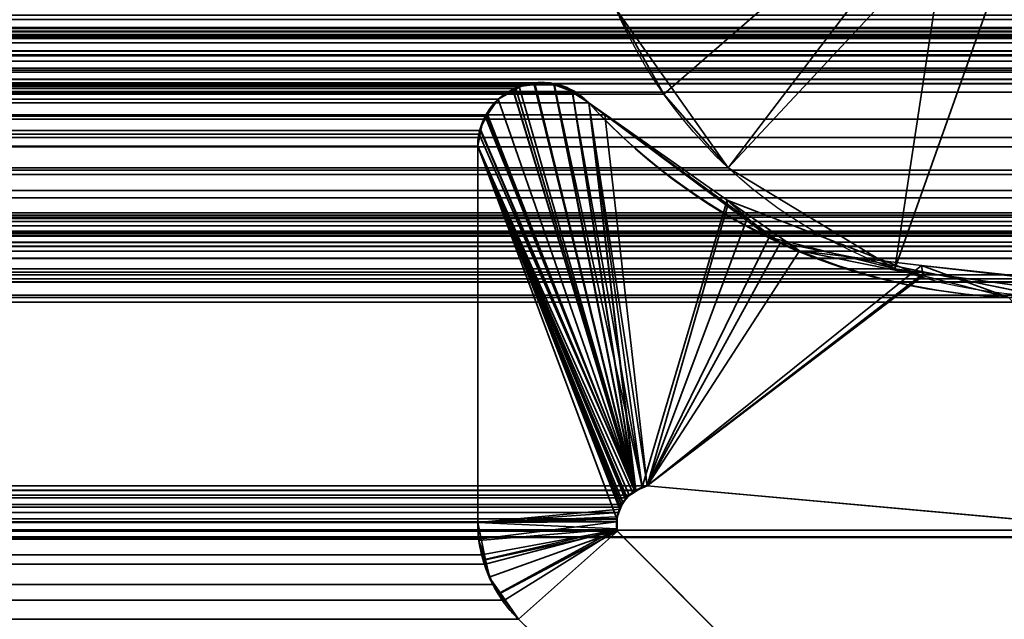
# Model space of a CAD drawing. Header units: millimetres. Extents: x -603 to 3703, y -120 to 193.
# Tile 759 of 938: x 3494.88 to 3499.51, y 3.48 to 6.3. Entities that reach past the tile are written whole.
import ezdxf

# ---------------------------------------------------------------- set-up
doc = ezdxf.new("R2010")
doc.units = ezdxf.units.MM
doc.layers.add('151', color=7, linetype='Continuous', true_color=0xffffff)

# ---------------------------------------------------------------- blocks, each defined once
blk = doc.blocks.new('UG_SURFACE_003')
at = {"layer": '151', "color": 252, "linetype": 'Continuous', "lineweight": 35}
for points in [[(3702.5001, -35, 2213.0001), (3702.5001, 174.4, 2213.0001), (2297.4999, 174.4, 2213.0001), (2297.4999, -35, 2213.0001)], [(2447.5, -35, 2063), (2447.5, 174.4, 2063), (3552.5, 174.4, 2063), (3552.5, -35, 2063)]]:
    blk.add_3dface(points, dxfattribs=at)
blk = doc.blocks.new('UG_SURFACE_166')
at = {"layer": '151', "color": 252, "linetype": 'Continuous', "lineweight": 35}
for points in [[(2486.0001, -46.92, 2022.5), (3513.9999, -46.92, 2022.5), (3513.9999, 14.42, 2022.5), (2486.0001, 14.42, 2022.5)], [(2487.5, -46.92, 2020.9999), (2487.5, 14.42, 2020.9999), (3512.5, 14.42, 2020.9999), (3512.5, -46.92, 2020.9999)], [(3497.9126, 5.9514, 2006.4125), (3497.6866, 6.3528, 2006.1867), (3499.0158, 7.0973, 2007.5157), (3499.0623, 6.9509, 2007.5622)], [(3498.2154, 5.6045, 2006.7155), (3497.9126, 5.9514, 2006.4125), (3499.0623, 6.9509, 2007.5622), (3499.1374, 6.8171, 2007.6375)], [(3499.1374, 6.8171, 2007.6375), (3499.2385, 6.7015, 2007.7386), (3498.9989, 5.1291, 2007.499), (3498.2154, 5.6045, 2006.7155)], [(3499.2385, 6.7015, 2007.7386), (3499.4996, 6.543, 2007.9997), (3498.9989, 5.1291, 2007.499)], [(3501.9181, 6.6487, 2010.4182), (2498.0819, 6.6487, 2010.4182), (2498.2498, 6.2198, 2010.2503)], [(3501.7502, 6.2198, 2010.2503), (3501.9181, 6.6487, 2010.4182), (2498.2498, 6.2198, 2010.2503)], [(3499.907, 5.0055, 2008.4069), (3498.9989, 5.1291, 2007.499), (3499.4996, 6.543, 2007.9997), (3499.8024, 6.5018, 2008.3022)], [(2502.0874, 5.9514, 2006.4125), (3497.6866, 6.3528, 2006.1867), (3497.9126, 5.9514, 2006.4125)], [(2502.0874, 5.9514, 2006.4125), (2502.3134, 6.3528, 2006.1867), (3497.6866, 6.3528, 2006.1867)], [(2498.2498, 6.2198, 2010.2503), (2498.5015, 5.834, 2009.9986), (3501.4985, 5.834, 2009.9986), (3501.7502, 6.2198, 2010.2503)], [(3497.9126, 5.9514, 2006.4125), (2501.7846, 5.6045, 2006.7155), (2502.0874, 5.9514, 2006.4125)], [(3497.9126, 5.9514, 2006.4125), (3498.2154, 5.6045, 2006.7155), (2501.7846, 5.6045, 2006.7155)], [(3501.4985, 5.834, 2009.9986), (2498.5015, 5.834, 2009.9986), (2499.2111, 5.2542, 2009.289), (3500.7889, 5.2542, 2009.289)], [(3498.9989, 5.1291, 2007.499), (2501.0011, 5.1291, 2007.499), (2501.7846, 5.6045, 2006.7155), (3498.2154, 5.6045, 2006.7155)], [(3500.7889, 5.2542, 2009.289), (2499.2111, 5.2542, 2009.289), (2500.093, 5.0055, 2008.4069), (3499.907, 5.0055, 2008.4069)], [(3499.907, 5.0055, 2008.4069), (2500.093, 5.0055, 2008.4069), (2501.0011, 5.1291, 2007.499), (3498.9989, 5.1291, 2007.499)]]:
    blk.add_3dface(points, dxfattribs=at)
blk = doc.blocks.new('UG_SURFACE_167')
at = {"layer": '151', "color": 252, "linetype": 'Continuous', "lineweight": 35}
for points in [[(3499.0623, 6.9509, 2007.5622), (3499.0158, 7.0973, 2007.5157), (3497.6866, 6.3528, 2006.1867), (3497.9126, 5.9514, 2006.4125)], [(3499.0623, 6.9509, -7), (3499.2385, 6.7015, -7), (3498.2154, 5.6045, -7), (3497.6866, 6.3528, -7)], [(3499.1374, 6.8171, 2007.6375), (3499.0623, 6.9509, 2007.5622), (3497.9126, 5.9514, 2006.4125), (3498.2154, 5.6045, 2006.7155)], [(3498.2154, 5.6045, 2006.7155), (3498.9989, 5.1291, 2007.499), (3499.2385, 6.7015, 2007.7386), (3499.1374, 6.8171, 2007.6375)], [(3498.9989, 5.1291, -7), (3498.2154, 5.6045, -7), (3499.2385, 6.7015, -7), (3499.4996, 6.543, -7)], [(3498.9989, 5.1291, 2007.499), (3499.4996, 6.543, 2007.9997), (3499.2385, 6.7015, 2007.7386)], [(3499.4996, 6.543, -7), (3499.8024, 6.5018, -7), (3499.907, 5.0055, -7), (3498.9989, 5.1291, -7)], [(3499.8024, 6.5018, 2008.3022), (3499.4996, 6.543, 2007.9997), (3498.9989, 5.1291, 2007.499), (3499.907, 5.0055, 2008.4069)], [(3497.9126, 5.9514, 2006.4125), (3497.6866, 6.3528, -7), (3498.2154, 5.6045, -7)], [(3497.9126, 5.9514, 2006.4125), (3497.6866, 6.3528, 2006.1867), (3497.6866, 6.3528, -7)], [(3498.2154, 5.6045, -7), (3498.2154, 5.6045, 2006.7155), (3497.9126, 5.9514, 2006.4125)], [(3498.2154, 5.6045, 2006.7155), (3498.2154, 5.6045, -7), (3498.9989, 5.1291, -7), (3498.9989, 5.1291, 2007.499)], [(3498.9989, 5.1291, 2007.499), (3498.9989, 5.1291, -7), (3499.907, 5.0055, -7), (3499.907, 5.0055, 2008.4069)]]:
    blk.add_3dface(points, dxfattribs=at)
blk = doc.blocks.new('UG_SURFACE_221')
at = {"layer": '151', "color": 7, "linetype": 'Continuous', "lineweight": 35}
for points in [[(2496.5, 11.8277, 2012.0001), (2496.5, 5.7035, 2012.0001), (3503.5, 5.7035, 2012.0001), (3503.5, 11.8277, 2012.0001)], [(2498.0245, 6.1935, 2010.4754), (2497.6821, 6.8713, 2010.8178), (3502.3179, 6.8713, 2010.8178)], [(2498.0245, 6.1935, 2010.4754), (3502.3179, 6.8713, 2010.8178), (3501.9755, 6.1935, 2010.4754)], [(3513.0792, 6.243, 2021.5793), (2486.9153, 6.3315, 2021.5845), (2486.9142, 6.3011, 2021.5859)], [(2486.9153, 6.3315, 2021.5845), (3513.0792, 6.243, 2021.5793), (3513.0856, 6.3226, 2021.5857)], [(2496.0108, 5.2872, 2012.4891), (2489.7921, 6.3024, 2018.708), (3510.2079, 6.3024, 2018.708), (3503.9892, 5.2872, 2012.4891)], [(2486.9142, 6.3011, 2021.5859), (2486.9235, 6.2316, 2021.5766), (3513.0765, 6.2316, 2021.5766)], [(3513.0765, 6.2316, 2021.5766), (3513.0792, 6.243, 2021.5793), (2486.9142, 6.3011, 2021.5859)], [(2487.9708, 6.2483, 2020.529), (2488.0657, 6.2609, 2020.4341), (3511.9343, 6.2604, 2020.4341)], [(3511.9343, 6.2604, 2020.4341), (3512.0292, 6.2483, 2020.529), (2487.9708, 6.2483, 2020.529)], [(3511.8949, 6.2655, 2020.395), (2488.0657, 6.2609, 2020.4341), (2488.1022, 6.2657, 2020.3977)], [(3511.8949, 6.2655, 2020.395), (3511.9343, 6.2604, 2020.4341), (2488.0657, 6.2609, 2020.4341)], [(2488.1022, 6.2657, 2020.3977), (3511.843, 6.248, 2020.3431), (3511.8949, 6.2655, 2020.395)], [(2488.1022, 6.2657, 2020.3977), (2488.157, 6.2479, 2020.3431), (3511.843, 6.248, 2020.3431)], [(2486.9235, 6.2316, 2021.5766), (2486.9275, 6.2218, 2021.5724), (3513.0723, 6.222, 2021.5724)], [(3513.0723, 6.222, 2021.5724), (3513.0765, 6.2316, 2021.5766), (2486.9235, 6.2316, 2021.5766)], [(3513.0723, 6.222, 2021.5724), (2486.9275, 6.2218, 2021.5724), (2486.9597, 6.1447, 2021.5404)], [(3513.0723, 6.222, 2021.5724), (2486.9597, 6.1447, 2021.5404), (2486.9657, 6.1377, 2021.5344)], [(2486.9657, 6.1377, 2021.5344), (3513.0346, 6.1368, 2021.5347), (3513.0723, 6.222, 2021.5724)], [(3512.0292, 6.2483, 2020.529), (3512.6932, 6.0016, 2021.1933), (2487.3068, 6.0016, 2021.1933), (2487.9708, 6.2483, 2020.529)], [(3511.7714, 6.2239, 2020.2715), (3511.843, 6.248, 2020.3431), (2488.157, 6.2479, 2020.3431)], [(3511.7714, 6.2239, 2020.2715), (2488.157, 6.2479, 2020.3431), (2488.2264, 6.2251, 2020.2734)], [(2488.2264, 6.2251, 2020.2734), (3511.7602, 6.214, 2020.2601), (3511.7714, 6.2239, 2020.2715)], [(2488.2264, 6.2251, 2020.2734), (2488.2398, 6.2136, 2020.2603), (3511.7602, 6.214, 2020.2601)], [(3511.7602, 6.214, 2020.2601), (2488.2398, 6.2136, 2020.2603), (2488.3065, 6.1556, 2020.1936)], [(2488.3065, 6.1556, 2020.1936), (3511.6937, 6.1552, 2020.1936), (3511.7602, 6.214, 2020.2601)], [(3501.9755, 6.1935, 2010.4754), (3501.8983, 6.1057, 2010.3981), (2498.1017, 6.1057, 2010.3981), (2498.0245, 6.1935, 2010.4754)], [(3513.0346, 6.1368, 2021.5347), (2486.9657, 6.1377, 2021.5344), (2487.0267, 6.0664, 2021.4734)], [(3513.0327, 6.1326, 2021.5328), (3513.0346, 6.1368, 2021.5347), (2487.0267, 6.0664, 2021.4734)], [(3513.0327, 6.1326, 2021.5328), (2487.0267, 6.0664, 2021.4734), (2487.0315, 6.0638, 2021.4686)], [(2487.0315, 6.0638, 2021.4686), (3512.9681, 6.0644, 2021.4682), (3513.0327, 6.1326, 2021.5328)], [(3511.6918, 6.1535, 2020.1917), (2488.3065, 6.1556, 2020.1936), (2488.307, 6.1552, 2020.1931)], [(3511.6918, 6.1535, 2020.1917), (3511.6937, 6.1552, 2020.1936), (2488.3065, 6.1556, 2020.1936)], [(2488.307, 6.1552, 2020.1931), (3511.6465, 6.0731, 2020.1464), (3511.6918, 6.1535, 2020.1917)], [(2488.307, 6.1552, 2020.1931), (2488.3535, 6.0731, 2020.1464), (3511.6465, 6.0731, 2020.1464)], [(3511.6327, 6.0214, 2020.1328), (2488.3535, 6.0731, 2020.1464), (2488.3714, 5.981, 2020.1285)], [(3511.6327, 6.0214, 2020.1328), (3511.6465, 6.0731, 2020.1464), (2488.3535, 6.0731, 2020.1464)], [(2498.1017, 6.1057, 2010.3981), (3501.8983, 6.1057, 2010.3981), (3501.5821, 5.7463, 2010.0822), (2498.4179, 5.7463, 2010.0822)], [(3512.9592, 6.0552, 2021.4593), (3512.9681, 6.0644, 2021.4682), (2487.0315, 6.0638, 2021.4686)], [(2487.0315, 6.0638, 2021.4686), (2487.1159, 6.0181, 2021.384), (3512.8839, 6.0204, 2021.3838)], [(3512.8839, 6.0204, 2021.3838), (3512.9592, 6.0552, 2021.4593), (2487.0315, 6.0638, 2021.4686)], [(3512.8839, 6.0204, 2021.3838), (2487.1159, 6.0181, 2021.384), (2487.1392, 6.0054, 2021.3606)], [(3512.8386, 5.9996, 2021.3387), (3512.8839, 6.0204, 2021.3838), (2487.1392, 6.0054, 2021.3606)], [(2487.1392, 6.0054, 2021.3606), (2487.2069, 5.999, 2021.2929), (3512.7933, 6.0002, 2021.2932)], [(3512.7933, 6.0002, 2021.2932), (3512.8386, 5.9996, 2021.3387), (2487.1392, 6.0054, 2021.3606)], [(2487.2069, 5.999, 2021.2929), (2487.263, 5.9938, 2021.2369), (3512.6932, 6.0016, 2021.1933)], [(3512.6932, 6.0016, 2021.1933), (3512.7933, 6.0002, 2021.2932), (2487.2069, 5.999, 2021.2929)], [(2487.263, 5.9938, 2021.2369), (2487.3068, 6.0016, 2021.1933), (3512.6932, 6.0016, 2021.1933)], [(2488.3714, 5.981, 2020.1285), (3511.6284, 5.9608, 2020.1285), (3511.6327, 6.0214, 2020.1328)], [(2488.3714, 5.981, 2020.1285), (2488.3716, 5.9608, 2020.1285), (3511.6284, 5.9608, 2020.1285)], [(3497.3979, 5.9947, 2005.898), (2502.6011, 6.0002, 2005.899), (2502.517, 5.9647, 2005.9829)], [(2502.517, 5.9647, 2005.9829), (3497.483, 5.9639, 2005.9829), (3497.3979, 5.9947, 2005.898)], [(2502.6019, 6.0005, 2005.8982), (2502.6011, 6.0002, 2005.899), (3497.3979, 5.9947, 2005.898)], [(2502.6934, 5.9933, 2005.8067), (2502.6019, 6.0005, 2005.8982), (3497.3979, 5.9947, 2005.898)], [(3497.3979, 5.9947, 2005.898), (3497.3698, 6.0049, 2005.8699), (2502.6934, 5.9933, 2005.8067)], [(3497.3698, 6.0049, 2005.8699), (3497.3066, 5.9969, 2005.8067), (2502.6934, 5.9933, 2005.8067)], [(2502.7685, 5.9874, 2005.7316), (2502.6934, 5.9933, 2005.8067), (3497.3066, 5.9969, 2005.8067)], [(2502.7685, 5.9874, 2005.7316), (3497.3066, 5.9969, 2005.8067), (3497.2315, 5.9874, 2005.7316)], [(3497.2315, 5.9874, 2005.7316), (2502.7845, 5.9776, 2005.7156), (2502.7685, 5.9874, 2005.7316)], [(3497.2315, 5.9874, 2005.7316), (3497.2155, 5.9776, 2005.7156), (2502.7845, 5.9776, 2005.7156)], [(2502.7845, 5.9776, 2005.7156), (3497.2155, 5.9776, 2005.7156), (3497.1333, 5.9269, 2005.6334), (2502.8667, 5.9269, 2005.6334)], [(3497.7777, 4.0851, 2006.2778), (3497.0744, 5.8501, 2005.5742), (3497.1333, 5.9269, 2005.6334), (3497.2155, 5.9776, 2005.7156)], [(3497.2155, 5.9776, 2005.7156), (3497.2315, 5.9874, 2005.7316), (3497.7777, 4.0851, 2006.2778)], [(3497.7777, 4.0851, 2006.2778), (3497.2315, 5.9874, 2005.7316), (3497.3066, 5.9969, 2005.8067)], [(3497.3066, 5.9969, 2005.8067), (3497.3698, 6.0049, 2005.8699), (3497.3979, 5.9947, 2005.898), (3497.7777, 4.0851, 2006.2778)], [(3497.7777, 4.0851, 2006.2778), (3497.3979, 5.9947, 2005.898), (3497.483, 5.9639, 2005.9829)], [(3511.6749, 2.6459, 2020.175), (3511.6284, 5.9608, 2020.1285), (2488.3716, 5.9608, 2020.1285), (2488.3251, 2.6459, 2020.175)], [(2502.4924, 5.9543, 2006.0077), (2502.4409, 5.9099, 2006.0592), (3497.5591, 5.9099, 2006.0592)], [(3497.483, 5.9639, 2005.9829), (2502.517, 5.9647, 2005.9829), (2502.4924, 5.9543, 2006.0077)], [(2502.4924, 5.9543, 2006.0077), (3497.5054, 5.9558, 2006.0053), (3497.483, 5.9639, 2005.9829)], [(2502.4924, 5.9543, 2006.0077), (3497.5591, 5.9099, 2006.0592), (3497.5054, 5.9558, 2006.0053)], [(3497.483, 5.9639, 2005.9829), (3497.5054, 5.9558, 2006.0053), (3497.5591, 5.9099, 2006.0592), (3497.7777, 4.0851, 2006.2778)], [(2502.3646, 5.8544, 2006.1352), (3497.6354, 5.8544, 2006.1352), (3497.5591, 5.9099, 2006.0592), (2502.4409, 5.9099, 2006.0592)], [(2502.9125, 5.873, 2005.5876), (2502.8667, 5.9269, 2005.6334), (3497.1333, 5.9269, 2005.6334)], [(2502.9125, 5.873, 2005.5876), (3497.1333, 5.9269, 2005.6334), (3497.0744, 5.8501, 2005.5742)], [(3497.5591, 5.9099, 2006.0592), (3497.6354, 5.8544, 2006.1352), (3497.8342, 4.1071, 2006.3343), (3497.7806, 4.0862, 2006.2807)], [(3497.7806, 4.0862, 2006.2807), (3497.7777, 4.0851, 2006.2778), (3497.5591, 5.9099, 2006.0592)], [(2501.6949, 5.3663, 2006.8052), (3498.3051, 5.3663, 2006.8052), (3497.6354, 5.8544, 2006.1352), (2502.3646, 5.8544, 2006.1352)], [(3497.0744, 5.8501, 2005.5742), (2502.9235, 5.8482, 2005.5764), (2502.9125, 5.873, 2005.5876)], [(2502.9542, 5.7791, 2005.5459), (2502.9235, 5.8482, 2005.5764), (3497.0744, 5.8501, 2005.5742)], [(2502.9542, 5.7791, 2005.5459), (3497.0744, 5.8501, 2005.5742), (3497.0722, 5.8473, 2005.5721)], [(3497.0722, 5.8473, 2005.5721), (2502.9562, 5.7623, 2005.5437), (2502.9542, 5.7791, 2005.5459)], [(2502.9562, 5.7623, 2005.5437), (3497.0722, 5.8473, 2005.5721), (3497.0462, 5.7807, 2005.5463)], [(3497.7777, 4.0851, 2006.2778), (3497.0438, 5.7623, 2005.5439), (3497.0462, 5.7807, 2005.5463), (3497.0722, 5.8473, 2005.5721)], [(3497.0722, 5.8473, 2005.5721), (3497.0744, 5.8501, 2005.5742), (3497.7777, 4.0851, 2006.2778)], [(3497.8342, 4.1071, 2006.3343), (3497.6354, 5.8544, 2006.1352), (3498.3051, 5.3663, 2006.8052)], [(2498.4179, 5.7463, 2010.0822), (3501.5821, 5.7463, 2010.0822), (3501.0002, 5.3308, 2009.5)], [(2498.9998, 5.3308, 2009.5), (2498.4179, 5.7463, 2010.0822), (3501.0002, 5.3308, 2009.5)], [(3497.0462, 5.7807, 2005.5463), (3497.0438, 5.7623, 2005.5439), (2502.9562, 5.7623, 2005.5437)], [(2502.9562, 5.7623, 2005.5437), (3497.0438, 5.7623, 2005.5439), (3497.0367, 5.7056, 2005.5368)], [(3497.0367, 5.7056, 2005.5368), (2502.9633, 5.7056, 2005.5368), (2502.9562, 5.7623, 2005.5437)], [(3497.7777, 4.0851, 2006.2778), (3497.7489, 4.0636, 2006.249), (3497.0367, 5.7056, 2005.5368), (3497.0438, 5.7623, 2005.5439)], [(3503.5145, 5.5934, 2012.0144), (2496.5, 5.7035, 2012.0001), (2496.4924, 5.6228, 2012.0077)], [(3503.5145, 5.5934, 2012.0144), (3503.5, 5.7035, 2012.0001), (2496.5, 5.7035, 2012.0001)], [(3497.0367, 5.7056, 2005.5368), (3497.0367, 3.935, 2005.5368), (2502.9633, 3.935, 2005.5368), (2502.9633, 5.7056, 2005.5368)], [(3497.0367, 5.7056, 2005.5368), (3497.7489, 4.0636, 2006.249), (3497.7391, 4.0514, 2006.2392)], [(3497.0367, 5.7056, 2005.5368), (3497.7133, 4.0191, 2006.2134), (3497.7081, 4.0062, 2006.2079)], [(3497.7391, 4.0514, 2006.2392), (3497.7133, 4.0191, 2006.2134), (3497.0367, 5.7056, 2005.5368)], [(3497.7081, 4.0062, 2006.2079), (3497.6974, 3.981, 2006.1972), (3497.0367, 3.935, 2005.5368), (3497.0367, 5.7056, 2005.5368)], [(2496.4924, 5.6228, 2012.0077), (2496.4759, 5.5732, 2012.0242), (3503.5229, 5.5726, 2012.023)], [(2496.4924, 5.6228, 2012.0077), (3503.5229, 5.5726, 2012.023), (3503.5145, 5.5934, 2012.0144)], [(3503.5539, 5.4968, 2012.054), (2496.4759, 5.5732, 2012.0242), (2496.4585, 5.521, 2012.0413)], [(3503.5539, 5.4968, 2012.054), (3503.5229, 5.5726, 2012.023), (2496.4759, 5.5732, 2012.0242)], [(2496.4585, 5.521, 2012.0413), (2496.4192, 5.4625, 2012.0809), (3503.5808, 5.4631, 2012.0807)], [(2496.4585, 5.521, 2012.0413), (3503.5808, 5.4631, 2012.0807), (3503.5539, 5.4968, 2012.054)], [(3503.6373, 5.392, 2012.1372), (2496.4192, 5.4625, 2012.0809), (2496.3894, 5.4187, 2012.1105)], [(3503.6373, 5.392, 2012.1372), (3503.5808, 5.4631, 2012.0807), (2496.4192, 5.4625, 2012.0809)], [(3510.2162, 5.3809, 2018.7163), (2489.6746, 5.3615, 2018.8253), (2489.6784, 5.3634, 2018.8217)], [(3510.2162, 5.3809, 2018.7163), (3510.3247, 5.3519, 2018.8246), (2489.6746, 5.3615, 2018.8253)], [(2489.6784, 5.3634, 2018.8217), (2489.8109, 5.381, 2018.6892), (3510.1891, 5.381, 2018.6892)], [(3510.1891, 5.381, 2018.6892), (3510.2162, 5.3809, 2018.7163), (2489.6784, 5.3634, 2018.8217)], [(2489.8109, 5.381, 2018.6892), (2498.915, 3.8982, 2009.5851), (3501.085, 3.8982, 2009.5851), (3510.1891, 5.381, 2018.6892)], [(2496.3894, 5.4187, 2012.1105), (2496.3293, 5.3728, 2012.1708), (3503.6702, 5.3722, 2012.1701)], [(2496.3894, 5.4187, 2012.1105), (3503.6702, 5.3722, 2012.1701), (3503.6373, 5.392, 2012.1372)], [(2489.557, 5.2979, 2018.9431), (2489.6746, 5.3615, 2018.8253), (3510.3247, 5.3519, 2018.8246)], [(3510.3247, 5.3519, 2018.8246), (3510.3974, 5.3323, 2018.8975), (2489.557, 5.2979, 2018.9431)], [(3510.3974, 5.3323, 2018.8975), (3510.442, 5.2969, 2018.9419), (2489.557, 5.2979, 2018.9431)], [(3503.7794, 5.3064, 2012.2793), (2496.3293, 5.3728, 2012.1708), (2496.2699, 5.3276, 2012.2302)], [(3503.7794, 5.3064, 2012.2793), (3503.6702, 5.3722, 2012.1701), (2496.3293, 5.3728, 2012.1708)], [(3501.0002, 5.3308, 2009.5), (3500.8254, 5.2845, 2009.3255), (2499.1746, 5.2845, 2009.3255), (2498.9998, 5.3308, 2009.5)], [(3498.461, 5.2528, 2006.9611), (2501.6949, 5.3663, 2006.8052), (2501.539, 5.2528, 2006.9611)], [(3498.461, 5.2528, 2006.9611), (3498.3051, 5.3663, 2006.8052), (2501.6949, 5.3663, 2006.8052)], [(3498.3051, 5.3663, 2006.8052), (3498.461, 5.2528, 2006.9611), (3497.8342, 4.1071, 2006.3343)], [(3510.5202, 5.2345, 2019.0203), (2489.465, 5.2088, 2019.0351), (2489.5282, 5.2822, 2018.9719)], [(3510.5202, 5.2345, 2019.0203), (2489.5282, 5.2822, 2018.9719), (2489.557, 5.2979, 2018.9431)], [(2489.557, 5.2979, 2018.9431), (3510.442, 5.2969, 2018.9419), (3510.5202, 5.2345, 2019.0203)], [(2496.0108, 5.2872, 2012.4891), (3503.9892, 5.2872, 2012.4891), (3503.9725, 5.2849, 2012.4724)], [(2496.062, 5.2822, 2012.4381), (2496.0108, 5.2872, 2012.4891), (3503.9725, 5.2849, 2012.4724)], [(2496.0787, 5.2819, 2012.4211), (2496.062, 5.2822, 2012.4381), (3503.9725, 5.2849, 2012.4724)], [(3503.9067, 5.2844, 2012.4068), (2496.093, 5.2853, 2012.4068), (2496.0787, 5.2819, 2012.4211)], [(3503.9725, 5.2849, 2012.4724), (3503.9213, 5.2819, 2012.4211), (2496.0787, 5.2819, 2012.4211)], [(2496.0787, 5.2819, 2012.4211), (3503.9213, 5.2819, 2012.4211), (3503.9067, 5.2844, 2012.4068)], [(3503.7854, 5.3054, 2012.2852), (2496.2139, 5.3143, 2012.2859), (2496.093, 5.2853, 2012.4068)], [(2496.093, 5.2853, 2012.4068), (3503.9067, 5.2844, 2012.4068), (3503.7854, 5.3054, 2012.2852)], [(2496.2699, 5.3276, 2012.2302), (2496.2139, 5.3143, 2012.2859), (3503.7854, 5.3054, 2012.2852)], [(2496.2699, 5.3276, 2012.2302), (3503.7854, 5.3054, 2012.2852), (3503.7794, 5.3064, 2012.2793)], [(2499.1746, 5.2845, 2009.3255), (3500.8254, 5.2845, 2009.3255), (3500.0048, 5.0668, 2008.5049), (2499.9952, 5.0668, 2008.5049)], [(2501.539, 5.2528, 2006.9611), (2500.8571, 5.113, 2007.643), (3499.1429, 5.113, 2007.643)], [(2501.539, 5.2528, 2006.9611), (3499.1429, 5.113, 2007.643), (3498.461, 5.2528, 2006.9611)], [(3497.8342, 4.1071, 2006.3343), (3498.461, 5.2528, 2006.9611), (3499.1429, 5.113, 2007.643)], [(3510.5615, 5.178, 2019.0616), (2489.4385, 5.178, 2019.0616), (2489.465, 5.2088, 2019.0351)], [(3510.5202, 5.2345, 2019.0203), (3510.5367, 5.2122, 2019.0365), (2489.465, 5.2088, 2019.0351)], [(2489.465, 5.2088, 2019.0351), (3510.5367, 5.2122, 2019.0365), (3510.5615, 5.178, 2019.0616)], [(3510.5615, 5.178, 2019.0616), (2489.4042, 5.1012, 2019.0959), (2489.4385, 5.178, 2019.0616)], [(3510.5615, 5.178, 2019.0616), (3510.5958, 5.1012, 2019.0959), (2489.4042, 5.1012, 2019.0959)], [(2489.3956, 5.0824, 2019.1042), (2489.4042, 5.1012, 2019.0959), (3510.5958, 5.1012, 2019.0959), (3510.6044, 5.0824, 2019.1042)], [(3499.7272, 4.9932, 2008.2273), (2500.8571, 5.113, 2007.643), (2500.2728, 4.9932, 2008.2273)], [(3499.7272, 4.9932, 2008.2273), (3499.1429, 5.113, 2007.643), (2500.8571, 5.113, 2007.643)], [(3499.1429, 5.113, 2007.643), (3499.7272, 4.9932, 2008.2273), (3500.5369, 3.8635, 2009.0368), (3497.8342, 4.1071, 2006.3343)], [(3510.6044, 5.0824, 2019.1042), (2489.3775, 4.9715, 2019.1224), (2489.3956, 5.0824, 2019.1042)], [(3510.6044, 5.0824, 2019.1042), (3510.6225, 4.9715, 2019.1224), (2489.3775, 4.9715, 2019.1224)], [(2500.2728, 4.9932, 2008.2273), (2499.9952, 5.0668, 2008.5049), (3500.0048, 5.0668, 2008.5049)], [(2500.2728, 4.9932, 2008.2273), (3500.0048, 5.0668, 2008.5049), (3499.7272, 4.9932, 2008.2273)], [(2489.295, 2.0412, 2019.2049), (2489.3775, 4.9715, 2019.1224), (3510.6225, 4.9715, 2019.1224), (3510.705, 2.0412, 2019.2049)], [(2499.4631, 3.8635, 2009.0368), (2502.1658, 4.1071, 2006.3343), (3497.8342, 4.1071, 2006.3343), (3500.5369, 3.8635, 2009.0368)], [(2502.1658, 4.1071, 2006.3343), (2502.2192, 4.0853, 2006.2807), (3497.7806, 4.0862, 2006.2807)], [(3497.7806, 4.0862, 2006.2807), (3497.8342, 4.1071, 2006.3343), (2502.1658, 4.1071, 2006.3343)], [(3497.7777, 4.0851, 2006.2778), (3497.7806, 4.0862, 2006.2807), (2502.2192, 4.0853, 2006.2807)], [(2502.2192, 4.0853, 2006.2807), (3497.7489, 4.0636, 2006.249), (3497.7777, 4.0851, 2006.2778)], [(3497.7489, 4.0636, 2006.249), (2502.2192, 4.0853, 2006.2807), (2502.2271, 4.082, 2006.2728)], [(2502.2271, 4.082, 2006.2728), (3497.7391, 4.0514, 2006.2392), (3497.7489, 4.0636, 2006.249)], [(2502.2271, 4.082, 2006.2728), (2502.2609, 4.051, 2006.2389), (3497.7391, 4.0514, 2006.2392)], [(3497.7133, 4.0191, 2006.2134), (3497.7391, 4.0514, 2006.2392), (2502.2609, 4.051, 2006.2389)], [(3497.7133, 4.0191, 2006.2134), (2502.2609, 4.051, 2006.2389), (2502.2719, 4.041, 2006.228)], [(2502.2719, 4.041, 2006.228), (3497.7081, 4.0062, 2006.2079), (3497.7133, 4.0191, 2006.2134)], [(2502.2719, 4.041, 2006.228), (2502.2919, 4.0059, 2006.2079), (3497.7081, 4.0062, 2006.2079)], [(3497.6974, 3.981, 2006.1972), (3497.7081, 4.0062, 2006.2079), (2502.2919, 4.0059, 2006.2079)], [(3497.6974, 3.981, 2006.1972), (2502.2919, 4.0059, 2006.2079), (2502.2974, 3.9967, 2006.2027)], [(2502.2974, 3.9967, 2006.2027), (3497.6926, 3.9522, 2006.1924), (3497.6974, 3.981, 2006.1972)], [(2502.2974, 3.9967, 2006.2027), (2502.3086, 3.9533, 2006.1915), (3497.6926, 3.9522, 2006.1924)], [(2502.3086, 3.9533, 2006.1915), (2502.3086, 3.9526, 2006.1915), (3497.6926, 3.9522, 2006.1924)], [(3497.69, 3.9377, 2006.1901), (2502.3086, 3.9526, 2006.1915), (2502.3086, 3.9069, 2006.1915)], [(3497.69, 3.9377, 2006.1901), (3497.6926, 3.9522, 2006.1924), (2502.3086, 3.9526, 2006.1915)], [(3497.0367, 3.935, 2005.5368), (3497.6974, 3.981, 2006.1972), (3497.6926, 3.9522, 2006.1924)], [(3497.6926, 3.9522, 2006.1924), (3497.69, 3.9377, 2006.1901), (3497.0367, 3.935, 2005.5368)], [(3501.085, 3.8982, 2009.5851), (2498.915, 3.8982, 2009.5851), (2499.1899, 3.8674, 2009.3102)], [(3500.8128, 3.8675, 2009.3126), (3501.085, 3.8982, 2009.5851), (2499.1899, 3.8674, 2009.3102)], [(2502.3062, 3.8936, 2006.1936), (2501.0557, 2.6395, 2007.4444), (3498.9443, 2.6395, 2007.4444), (3497.6938, 3.8936, 2006.1936)], [(2502.3074, 3.8999, 2006.1927), (2502.3062, 3.8936, 2006.1936), (3497.6938, 3.8936, 2006.1936)], [(2502.3086, 3.9069, 2006.1915), (2502.3074, 3.8999, 2006.1927), (3497.6931, 3.9, 2006.1932)], [(3497.6938, 3.8936, 2006.1936), (3497.6931, 3.9, 2006.1932), (2502.3074, 3.8999, 2006.1927)], [(2502.3086, 3.9069, 2006.1915), (3497.6931, 3.9, 2006.1932), (3497.69, 3.9377, 2006.1901)], [(3497.0367, 3.935, 2005.5368), (2502.9356, 3.7495, 2005.5642), (2502.9626, 3.9026, 2005.5375)], [(2502.9356, 3.7495, 2005.5642), (3497.0367, 3.935, 2005.5368), (3497.0415, 3.8564, 2005.5416)], [(2502.9626, 3.9026, 2005.5375), (2502.9633, 3.935, 2005.5368), (3497.0367, 3.935, 2005.5368)], [(3497.0415, 3.8564, 2005.5416), (3497.0367, 3.935, 2005.5368), (3497.69, 3.9377, 2006.1901)], [(3497.69, 3.9377, 2006.1901), (3497.6931, 3.9, 2006.1932), (3497.0553, 3.7823, 2005.5554), (3497.0415, 3.8564, 2005.5416)], [(3497.0717, 3.7386, 2005.5716), (3497.0553, 3.7823, 2005.5554), (3497.6931, 3.9, 2006.1932)], [(3497.6931, 3.9, 2006.1932), (3497.1621, 3.5691, 2005.662), (3497.1077, 3.6424, 2005.6078), (3497.0717, 3.7386, 2005.5716)], [(3497.6931, 3.9, 2006.1932), (3497.6938, 3.8936, 2006.1936), (3497.2289, 3.4787, 2005.729), (3497.1621, 3.5691, 2005.662)], [(3498.477, 2.2621, 2006.9771), (3497.2289, 3.4787, 2005.729), (3497.6938, 3.8936, 2006.1936), (3498.9443, 2.6395, 2007.4444)], [(3500.8128, 3.8675, 2009.3126), (2499.1899, 3.8674, 2009.3102), (2499.4631, 3.8635, 2009.0368)], [(2499.4631, 3.8635, 2009.0368), (3500.5369, 3.8635, 2009.0368), (3500.8128, 3.8675, 2009.3126)], [(3497.0415, 3.8564, 2005.5416), (2502.9299, 3.7374, 2005.5699), (2502.9356, 3.7495, 2005.5642)], [(3497.0415, 3.8564, 2005.5416), (3497.0553, 3.7823, 2005.5554), (2502.9299, 3.7374, 2005.5699)], [(3497.0553, 3.7823, 2005.5554), (3497.0717, 3.7386, 2005.5716), (2502.9299, 3.7374, 2005.5699)], [(2502.8567, 3.5821, 2005.6434), (3497.0717, 3.7386, 2005.5716), (3497.1077, 3.6424, 2005.6078)], [(2502.8567, 3.5821, 2005.6434), (2502.9299, 3.7374, 2005.5699), (3497.0717, 3.7386, 2005.5716)], [(3497.1077, 3.6424, 2005.6078), (2502.8412, 3.5635, 2005.6586), (2502.8567, 3.5821, 2005.6434)], [(3497.1077, 3.6424, 2005.6078), (3497.1621, 3.5691, 2005.662), (2502.8412, 3.5635, 2005.6586)], [(2502.8412, 3.5635, 2005.6586), (3497.1621, 3.5691, 2005.662), (3497.2289, 3.4787, 2005.729)], [(3497.2289, 3.4787, 2005.729), (2502.7711, 3.4787, 2005.729), (2502.8412, 3.5635, 2005.6586)], [(3497.2289, 3.4787, 2005.729), (3498.477, 2.2621, 2006.9771), (2501.523, 2.2621, 2006.9771), (2502.7711, 3.4787, 2005.729)]]:
    blk.add_3dface(points, dxfattribs=at)
blk = doc.blocks.new('UG_SURFACE_222')
at = {"layer": '151', "color": 7, "linetype": 'Continuous', "lineweight": 35}
for points in [[(3497.2041, 5.9712, -7), (3497.2279, 5.9861, -7), (3497.304, 5.9987, -7), (3497.776, 4.0817, -7)], [(3497.303, 5.9944, 2005.8031), (3497.2508, 5.9939, 2005.7507), (3497.2041, 5.9673, 2005.7042), (3497.777, 4.0786, 2006.2768)], [(3497.2041, 5.9673, 2005.7042), (3497.2508, 5.9939, 2005.7507), (3497.2279, 5.9861, -7)], [(3497.2279, 5.9861, -7), (3497.2041, 5.9712, -7), (3497.2041, 5.9673, 2005.7042)], [(3497.2508, 5.9939, 2005.7507), (3497.304, 5.9987, -7), (3497.2279, 5.9861, -7)], [(3497.2508, 5.9939, 2005.7507), (3497.303, 5.9944, 2005.8031), (3497.304, 5.9987, -7)], [(3497.3953, 5.9961, -7), (3497.3497, 6.0064, -7), (3497.303, 5.9944, 2005.8031)], [(3497.3497, 6.0064, -7), (3497.304, 5.9987, -7), (3497.303, 5.9944, 2005.8031)], [(3497.303, 5.9944, 2005.8031), (3497.3962, 5.9952, 2005.8963), (3497.3953, 5.9961, -7)], [(3497.777, 4.0786, 2006.2768), (3497.8099, 4.1003, 2006.31), (3497.3962, 5.9952, 2005.8963), (3497.303, 5.9944, 2005.8031)], [(3497.776, 4.0817, -7), (3497.304, 5.9987, -7), (3497.3497, 6.0064, -7), (3497.3953, 5.9961, -7)], [(3497.4573, 5.982, -7), (3497.3953, 5.9961, -7), (3497.3962, 5.9952, 2005.8963)], [(3497.776, 4.0817, -7), (3497.3953, 5.9961, -7), (3497.4573, 5.982, -7), (3497.4811, 5.9651, -7)], [(3497.3962, 5.9952, 2005.8963), (3497.4194, 5.9954, 2005.9195), (3497.4573, 5.982, -7)], [(3497.4816, 5.9606, 2005.9814), (3497.4194, 5.9954, 2005.9195), (3497.3962, 5.9952, 2005.8963), (3497.8099, 4.1003, 2006.31)], [(3497.4194, 5.9954, 2005.9195), (3497.4816, 5.9606, 2005.9814), (3497.4573, 5.982, -7)], [(3497.4816, 5.9606, 2005.9814), (3497.4811, 5.9651, -7), (3497.4573, 5.982, -7)], [(3497.0832, 5.8555, -7), (3497.1333, 5.9269, -7), (3497.2041, 5.9712, -7), (3497.776, 4.0817, -7)], [(3497.2041, 5.9712, -7), (3497.1333, 5.9269, -7), (3497.1333, 5.9269, 2005.6334)], [(3497.1333, 5.9269, 2005.6334), (3497.2041, 5.9673, 2005.7042), (3497.2041, 5.9712, -7)], [(3497.2041, 5.9673, 2005.7042), (3497.1333, 5.9269, 2005.6334), (3497.777, 4.0786, 2006.2768)], [(3497.5591, 5.9099, -7), (3497.4811, 5.9651, -7), (3497.4816, 5.9606, 2005.9814)], [(3497.4811, 5.9651, -7), (3497.5591, 5.9099, -7), (3497.8342, 4.1071, -7), (3497.776, 4.0817, -7)], [(3497.4816, 5.9606, 2005.9814), (3497.5426, 5.9264, 2006.0427), (3497.5591, 5.9099, -7)], [(3497.8099, 4.1003, 2006.31), (3497.5591, 5.9099, 2006.0592), (3497.5426, 5.9264, 2006.0427), (3497.4816, 5.9606, 2005.9814)], [(3497.1333, 5.9269, -7), (3497.0832, 5.8555, -7), (3497.0801, 5.8573, 2005.5802)], [(3497.0801, 5.8573, 2005.5802), (3497.0877, 5.8734, 2005.5878), (3497.1333, 5.9269, -7)], [(3497.777, 4.0786, 2006.2768), (3497.1333, 5.9269, 2005.6334), (3497.0877, 5.8734, 2005.5878), (3497.0801, 5.8573, 2005.5802)], [(3497.0877, 5.8734, 2005.5878), (3497.1333, 5.9269, 2005.6334), (3497.1333, 5.9269, -7)], [(3497.5426, 5.9264, 2006.0427), (3497.5591, 5.9099, 2006.0592), (3497.5591, 5.9099, -7)], [(3498.2126, 5.4233, -7), (3497.5591, 5.9099, -7), (3497.5591, 5.9099, 2006.0592)], [(3497.5591, 5.9099, 2006.0592), (3498.2114, 5.4518, 2006.7112), (3498.2126, 5.4233, -7)], [(3497.8342, 4.1071, -7), (3497.5591, 5.9099, -7), (3498.2126, 5.4233, -7)], [(3498.2114, 5.4518, 2006.7112), (3497.5591, 5.9099, 2006.0592), (3497.8099, 4.1003, 2006.31)], [(3497.777, 4.0786, 2006.2768), (3497.0801, 5.8573, 2005.5802), (3497.0498, 5.793, 2005.5497), (3497.0481, 5.7826, 2005.5482)], [(3497.0498, 5.793, 2005.5497), (3497.0801, 5.8573, 2005.5802), (3497.0832, 5.8555, -7)], [(3497.0498, 5.793, 2005.5497), (3497.0832, 5.8555, -7), (3497.0608, 5.8235, -7)], [(3497.776, 4.0817, -7), (3497.0522, 5.7818, -7), (3497.0608, 5.8235, -7), (3497.0832, 5.8555, -7)], [(3497.0608, 5.8235, -7), (3497.0522, 5.7818, -7), (3497.0481, 5.7826, 2005.5482)], [(3497.0481, 5.7826, 2005.5482), (3497.0498, 5.793, 2005.5497), (3497.0608, 5.8235, -7)], [(3497.0367, 5.7056, 2005.5368), (3497.0481, 5.7826, 2005.5482), (3497.0522, 5.7818, -7)], [(3497.0481, 5.7826, 2005.5482), (3497.0367, 5.7056, 2005.5368), (3497.7386, 4.0534, 2006.2387), (3497.777, 4.0786, 2006.2768)], [(3497.0522, 5.7818, -7), (3497.0367, 5.7056, -7), (3497.0367, 5.7056, 2005.5368)], [(3497.776, 4.0817, -7), (3497.7658, 4.0772, -7), (3497.0367, 5.7056, -7), (3497.0522, 5.7818, -7)], [(3497.0367, 5.7056, -7), (3497.0367, 3.935, -7), (3497.0367, 3.935, 2005.5368), (3497.0367, 5.7056, 2005.5368)], [(3497.0367, 3.935, -7), (3497.0367, 5.7056, -7), (3497.7198, 4.0294, -7), (3497.7071, 3.9975, -7)], [(3497.0367, 5.7056, -7), (3497.7658, 4.0772, -7), (3497.7331, 4.0432, -7)], [(3497.7331, 4.0432, -7), (3497.7198, 4.0294, -7), (3497.0367, 5.7056, -7)], [(3497.0367, 5.7056, 2005.5368), (3497.7043, 4.0004, 2006.2041), (3497.7322, 4.0436, 2006.2323)], [(3497.0367, 5.7056, 2005.5368), (3497.0367, 3.935, 2005.5368), (3497.6909, 3.949, 2006.191), (3497.6919, 3.9523, 2006.1917)], [(3497.6919, 3.9523, 2006.1917), (3497.7038, 3.9988, 2006.2039), (3497.7043, 4.0004, 2006.2041), (3497.0367, 5.7056, 2005.5368)], [(3497.7322, 4.0436, 2006.2323), (3497.7386, 4.0534, 2006.2387), (3497.0367, 5.7056, 2005.5368)], [(3497.8099, 4.1003, 2006.31), (3497.8342, 4.1071, 2006.3343), (3498.5514, 5.2131, 2007.0512), (3498.2114, 5.4518, 2006.7112)], [(3498.2126, 5.4233, -7), (3498.4076, 5.278, -7), (3497.8342, 4.1071, -7)], [(3499.1324, 5.0961, -7), (3498.4076, 5.278, -7), (3498.2114, 5.4518, 2006.7112)], [(3498.2114, 5.4518, 2006.7112), (3498.5514, 5.2131, 2007.0512), (3499.1324, 5.0961, -7)], [(3498.4076, 5.278, -7), (3498.2126, 5.4233, -7), (3498.2114, 5.4518, 2006.7112)], [(3497.8342, 4.1071, -7), (3498.4076, 5.278, -7), (3499.1324, 5.0961, -7)], [(3499.125, 5.1452, 2007.6251), (3498.5514, 5.2131, 2007.0512), (3497.8342, 4.1071, 2006.3343)], [(3498.5514, 5.2131, 2007.0512), (3499.125, 5.1452, 2007.6251), (3499.1324, 5.0961, -7)], [(3499.9592, 5.0464, 2008.4591), (3499.125, 5.1452, 2007.6251), (3497.8342, 4.1071, 2006.3343), (3500.5369, 3.8635, 2009.0368)], [(3499.9504, 5.0543, -7), (3499.5368, 4.9946, -7), (3499.125, 5.1452, 2007.6251)], [(3499.125, 5.1452, 2007.6251), (3499.9592, 5.0464, 2008.4591), (3499.9504, 5.0543, -7)], [(3499.5368, 4.9946, -7), (3499.1324, 5.0961, -7), (3499.125, 5.1452, 2007.6251)], [(3499.1324, 5.0961, -7), (3499.5368, 4.9946, -7), (3500.5369, 3.8635, -7), (3497.8342, 4.1071, -7)], [(3497.7658, 4.0772, -7), (3497.777, 4.0786, 2006.2768), (3497.7386, 4.0534, 2006.2387)], [(3497.7658, 4.0772, -7), (3497.776, 4.0817, -7), (3497.777, 4.0786, 2006.2768)], [(3497.8099, 4.1003, 2006.31), (3497.776, 4.0817, -7), (3497.8342, 4.1071, -7)], [(3497.8099, 4.1003, 2006.31), (3497.777, 4.0786, 2006.2768), (3497.776, 4.0817, -7)], [(3497.8342, 4.1071, -7), (3497.8342, 4.1071, 2006.3343), (3497.8099, 4.1003, 2006.31)], [(3500.5369, 3.8635, 2009.0368), (3497.8342, 4.1071, 2006.3343), (3497.8342, 4.1071, -7), (3500.5369, 3.8635, -7)], [(3497.7198, 4.0294, -7), (3497.7322, 4.0436, 2006.2323), (3497.7043, 4.0004, 2006.2041)], [(3497.7198, 4.0294, -7), (3497.7331, 4.0432, -7), (3497.7322, 4.0436, 2006.2323)], [(3497.7386, 4.0534, 2006.2387), (3497.7322, 4.0436, 2006.2323), (3497.7331, 4.0432, -7)], [(3497.7386, 4.0534, 2006.2387), (3497.7331, 4.0432, -7), (3497.7658, 4.0772, -7)], [(3497.7071, 3.9975, -7), (3497.6926, 3.9606, -7), (3497.0367, 3.935, -7)], [(3497.6926, 3.9606, -7), (3497.7038, 3.9988, 2006.2039), (3497.6919, 3.9523, 2006.1917)], [(3497.6926, 3.9606, -7), (3497.7071, 3.9975, -7), (3497.7038, 3.9988, 2006.2039)], [(3497.7043, 4.0004, 2006.2041), (3497.7038, 3.9988, 2006.2039), (3497.7071, 3.9975, -7)], [(3497.7043, 4.0004, 2006.2041), (3497.7071, 3.9975, -7), (3497.7198, 4.0294, -7)], [(3497.0367, 3.935, -7), (3497.6926, 3.9606, -7), (3497.6926, 3.9526, -7)], [(3497.6926, 3.9526, -7), (3497.6935, 3.9051, -7), (3497.0367, 3.935, -7)], [(3497.6931, 3.9053, 2006.1932), (3497.6909, 3.949, 2006.191), (3497.0367, 3.935, 2005.5368), (3497.0424, 3.8494, 2005.5425)], [(3497.6926, 3.9526, -7), (3497.6919, 3.9523, 2006.1917), (3497.6909, 3.949, 2006.191)], [(3497.6909, 3.949, 2006.191), (3497.6935, 3.9051, -7), (3497.6926, 3.9526, -7)], [(3497.6909, 3.949, 2006.191), (3497.6931, 3.9053, 2006.1932), (3497.6935, 3.9051, -7)], [(3497.6919, 3.9523, 2006.1917), (3497.6926, 3.9526, -7), (3497.6926, 3.9606, -7)], [(3497.0424, 3.8494, 2005.5425), (3497.0367, 3.935, -7), (3497.0741, 3.7587, -7)], [(3497.0424, 3.8494, 2005.5425), (3497.0367, 3.935, 2005.5368), (3497.0367, 3.935, -7)], [(3497.0741, 3.7587, -7), (3497.0367, 3.935, -7), (3497.6935, 3.9051, -7), (3497.6938, 3.8936, -7)], [(3497.6931, 3.9053, 2006.1932), (3497.0424, 3.8494, 2005.5425), (3497.0686, 3.7599, 2005.5687)], [(3497.6931, 3.9053, 2006.1932), (3497.0686, 3.7599, 2005.5687), (3497.0961, 3.6663, 2005.5962), (3497.1404, 3.6037, 2005.6405)], [(3497.6938, 3.8936, -7), (3497.0913, 3.6769, -7), (3497.0741, 3.7587, -7)], [(3497.1435, 3.6017, -7), (3497.0913, 3.6769, -7), (3497.6938, 3.8936, -7)], [(3497.1404, 3.6037, 2005.6405), (3497.2289, 3.4787, 2005.729), (3497.6938, 3.8936, 2006.1936), (3497.6931, 3.9053, 2006.1932)], [(3497.2289, 3.4787, -7), (3497.1435, 3.6017, -7), (3497.6938, 3.8936, -7)], [(3497.6938, 3.8936, -7), (3498.9443, 2.6395, -7), (3498.477, 2.2621, -7), (3497.2289, 3.4787, -7)], [(3498.9443, 2.6395, 2007.4444), (3497.6938, 3.8936, 2006.1936), (3497.2289, 3.4787, 2005.729), (3498.477, 2.2621, 2006.9771)], [(3497.6938, 3.8936, -7), (3497.6935, 3.9051, -7), (3497.6931, 3.9053, 2006.1932)], [(3497.6931, 3.9053, 2006.1932), (3497.6938, 3.8936, 2006.1936), (3497.6938, 3.8936, -7)], [(3497.6938, 3.8936, 2006.1936), (3498.9443, 2.6395, 2007.4444), (3498.9443, 2.6395, -7), (3497.6938, 3.8936, -7)], [(3497.0741, 3.7587, -7), (3497.0686, 3.7599, 2005.5687), (3497.0424, 3.8494, 2005.5425)], [(3497.0961, 3.6663, 2005.5962), (3497.0686, 3.7599, 2005.5687), (3497.0741, 3.7587, -7)], [(3497.0961, 3.6663, 2005.5962), (3497.0741, 3.7587, -7), (3497.0913, 3.6769, -7)], [(3497.0913, 3.6769, -7), (3497.1404, 3.6037, 2005.6405), (3497.0961, 3.6663, 2005.5962)], [(3497.0913, 3.6769, -7), (3497.1435, 3.6017, -7), (3497.1404, 3.6037, 2005.6405)], [(3497.2289, 3.4787, -7), (3497.2289, 3.4787, 2005.729), (3497.1404, 3.6037, 2005.6405)], [(3497.1404, 3.6037, 2005.6405), (3497.1435, 3.6017, -7), (3497.2289, 3.4787, -7)], [(3497.2289, 3.4787, -7), (3498.477, 2.2621, -7), (3498.477, 2.2621, 2006.9771), (3497.2289, 3.4787, 2005.729)]]:
    blk.add_3dface(points, dxfattribs=at)

msp = doc.modelspace()

# ---------------------------------------------------------------- linework, layer by layer
at = {"layer": '151', "color": 252, "linetype": 'Continuous', "lineweight": -3, "true_color": 0x939598}
for p, q in [((3513.0766, 6.2316, 2021.5766), (2486.9234, 6.2316, 2021.5766)), ((3512.0291, 6.2483, 2020.5291), (2487.9709, 6.2483, 2020.5291)), ((3511.6465, 6.0731, 2020.1465), (2488.3535, 6.0731, 2020.1465)), ((3512.6932, 6.0016, 2021.1932), (2487.3068, 6.0016, 2021.1932)), ((2488.3716, 5.9608, 2020.1284), (3511.6284, 5.9608, 2020.1284)), ((3497.5592, 5.9099, 2006.0592), (2502.4408, 5.9099, 2006.0592)), ((3497.1333, 5.9269, 2005.6333), (2502.8667, 5.9269, 2005.6333)), ((3497.1333, 5.9269, -7), (3497.1333, 5.9269, 2005.6333)), ((3497.5592, 5.9099, -7), (3497.5592, 5.9099, 2006.0592)), ((3501.5821, 5.7463, 2010.0821), (2498.4179, 5.7463, 2010.0821)), ((2496.5, 5.7035, 2012), (3503.5, 5.7035, 2012)), ((3497.0367, 5.7056, 2005.5367), (2502.9633, 5.7056, 2005.5367)), ((3497.0367, 5.7056, -7), (3497.0367, 3.935, -7)), ((3497.0367, 5.7056, -7), (3497.0367, 5.7056, 2005.5367)), ((3497.0367, 5.7056, 2005.5367), (3497.0367, 3.935, 2005.5367)), ((3497.0367, 5.7056, 2005.5367), (3497.0367, 3.935, 2005.5367)), ((2489.8109, 5.381, 2018.6891), (3510.1891, 5.381, 2018.6891)), ((2496.0108, 5.2872, 2012.4892), (3503.9892, 5.2872, 2012.4892)), ((2496.0788, 5.2819, 2012.4212), (3503.9212, 5.2819, 2012.4212)), ((2489.3776, 4.9715, 2019.1224), (3510.6224, 4.9715, 2019.1224)), ((3497.8342, 4.1071, 2006.3342), (2502.1658, 4.1071, 2006.3342)), ((3500.5368, 3.8635, -7), (3497.8342, 4.1071, -7)), ((3497.8342, 4.1071, 2006.3342), (3500.5368, 3.8635, 2009.0368)), ((3497.8342, 4.1071, 2006.3342), (3500.5368, 3.8635, 2009.0368)), ((3497.8342, 4.1071, -7), (3497.8342, 4.1071, 2006.3342)), ((2498.9148, 3.8982, 2009.5852), (3501.0852, 3.8982, 2009.5852)), ((2502.3063, 3.8936, 2006.1937), (3497.6937, 3.8936, 2006.1937)), ((3497.0367, 3.935, 2005.5367), (2502.9633, 3.935, 2005.5367)), ((3497.0367, 3.935, -7), (3497.0367, 3.935, 2005.5367)), ((3498.9443, 2.6395, 2007.4443), (3497.6937, 3.8936, 2006.1937)), ((3497.6937, 3.8936, 2006.1937), (3497.6937, 3.8936, -7)), ((3497.6937, 3.8936, -7), (3498.9443, 2.6395, -7)), ((3498.9443, 2.6395, 2007.4443), (3497.6937, 3.8936, 2006.1937)), ((2499.4632, 3.8635, 2009.0368), (3500.5368, 3.8635, 2009.0368)), ((3497.2289, 3.4787, 2005.7289), (2502.7711, 3.4787, 2005.7289)), ((3498.477, 2.2621, 2006.977), (3497.2289, 3.4787, 2005.7289)), ((3498.477, 2.2621, 2006.977), (3497.2289, 3.4787, 2005.7289)), ((3497.2289, 3.4787, -7), (3497.2289, 3.4787, 2005.7289))]:
    msp.add_line(p, q, dxfattribs=at)
at = {"layer": '151', "color": 252, "linetype": 'Continuous', "lineweight": -3, "true_color": 0x939598, "extrusion": (0, 0, -1)}
msp.add_arc((-3499.75, 7.25, 7), 2.25, 172, 0, dxfattribs=at)
at = {"layer": '151', "color": 252, "linetype": 'Continuous', "lineweight": -3, "true_color": 0x939598, "extrusion": (0.707107, 6.12323e-17, -0.707107)}
for major_axis, start_param, end_param in [((-2.25, 0, -2.25), 3.001966, 6.283185), ((2.25, 0, 2.25), 6.143559, 9.424778)]:
    msp.add_ellipse((3499.75, 7.25, 2008.25), major_axis=major_axis, ratio=0.707107, start_param=start_param, end_param=end_param, dxfattribs=at)
at = {"layer": '151', "color": 252, "linetype": 'Continuous', "lineweight": -3, "true_color": 0x939598}
for points in [[(3497.1333, 5.9269, 2005.6333), (3497.2558, 6.0398, 2005.7558), (3497.4462, 6.0316, 2005.9462), (3497.5592, 5.9099, 2006.0592)], [(3497.5592, 5.9099, -7), (3497.4462, 6.0316, -7), (3497.2558, 6.0398, -7), (3497.1333, 5.9269, -7)], [(3497.1333, 5.9269, -7), (3497.0721, 5.8699, -7), (3497.0367, 5.7899, -7), (3497.0367, 5.7056, -7)], [(3497.0367, 5.7056, 2005.5367), (3497.0367, 5.7899, 2005.5367), (3497.0721, 5.8699, 2005.5721), (3497.1333, 5.9269, 2005.6333)], [(3501.5821, 5.7463, -7), (3500.426, 4.6801, -7), (3498.6246, 4.7534, -7), (3497.5592, 5.9099, -7)], [(3497.5592, 5.9099, 2006.0592), (3498.6246, 4.7534, 2007.1246), (3500.426, 4.6801, 2008.926), (3501.5821, 5.7463, 2010.0821)], [(3497.6937, 3.8936, 2006.1937), (3497.6735, 3.9913, 2006.1735), (3497.7365, 4.0869, 2006.2365), (3497.8342, 4.1071, 2006.3342)], [(3497.8342, 4.1071, -7), (3497.7365, 4.0869, -7), (3497.6735, 3.9913, -7), (3497.6937, 3.8936, -7)], [(3497.2289, 3.4787, 2005.7289), (3497.1061, 3.5987, 2005.6061), (3497.0367, 3.7633, 2005.5367), (3497.0367, 3.935, 2005.5367)], [(3497.0367, 3.935, -7), (3497.0367, 3.7633, -7), (3497.1061, 3.5987, -7), (3497.2289, 3.4787, -7)]]:
    msp.add_open_spline(points, degree=3, dxfattribs=at)
for points, knots in [([(3497.1333, 5.9269, 2005.6333), (3497.1632, 5.9544, 2005.6632), (3497.197, 5.9745, 2005.697), (3497.2762, 6.0042, 2005.7762), (3497.3236, 6.0098, 2005.8236), (3497.4163, 5.9999, 2005.9163), (3497.4632, 5.984, 2005.9632), (3497.5243, 5.9432, 2006.0243), (3497.5425, 5.9279, 2006.0425), (3497.5592, 5.9099, 2006.0592)], [0, 0, 0, 0, 0.238321, 0.238321, 0.54837, 0.54837, 0.861156, 0.861156, 1, 1, 1, 1]), ([(3497.0367, 5.7056, 2005.5367), (3497.0367, 5.7311, 2005.5367), (3497.0401, 5.7568, 2005.5401), (3497.0524, 5.8045, 2005.5524), (3497.0614, 5.8271, 2005.5614), (3497.0888, 5.8786, 2005.5888), (3497.1102, 5.9053, 2005.6102), (3497.1333, 5.9269, 2005.6333)], [0, 0, 0, 0, 0.282675, 0.282675, 0.563314, 0.563314, 1, 1, 1, 1]), ([(3497.5592, 5.9099, 2006.0592), (3498.129, 5.2914, 2006.629), (3498.8398, 5.0196, 2007.3398), (3500.2606, 4.9686, 2008.7606), (3500.9816, 5.1925, 2009.4816), (3501.5821, 5.7463, 2010.0821)], [0, 0, 0, 0, 0.5, 0.5, 1, 1, 1, 1]), ([(3497.6937, 3.8936, 2006.1937), (3497.6907, 3.9078, 2006.1907), (3497.6895, 3.923, 2006.1895), (3497.6907, 3.9525, 2006.1907), (3497.6932, 3.9673, 2006.1932), (3497.7013, 3.9947, 2006.2013), (3497.7069, 4.0075, 2006.2069), (3497.7184, 4.0278, 2006.2184), (3497.724, 4.036, 2006.224), (3497.7359, 4.0508, 2006.2359), (3497.7423, 4.0576, 2006.2423), (3497.7581, 4.072, 2006.2581), (3497.7678, 4.0791, 2006.2678), (3497.7957, 4.0959, 2006.2957), (3497.8149, 4.1031, 2006.3149), (3497.8342, 4.1071, 2006.3342)], [0, 0, 0, 0, 0.135381, 0.135381, 0.270759, 0.270759, 0.405569, 0.405569, 0.507482, 0.507482, 0.609207, 0.609207, 0.748422, 0.748422, 1, 1, 1, 1]), ([(3497.2289, 3.4787, 2005.7289), (3497.2135, 3.4938, 2005.7135), (3497.1986, 3.5098, 2005.6986), (3497.1702, 3.544, 2005.6702), (3497.1565, 3.5622, 2005.6565), (3497.1309, 3.6007, 2005.6309), (3497.1189, 3.6211, 2005.6189), (3497.0968, 3.6638, 2005.5968), (3497.0867, 3.6863, 2005.5867), (3497.0691, 3.7329, 2005.5691), (3497.0615, 3.7573, 2005.5615), (3497.0493, 3.8064, 2005.5493), (3497.0447, 3.8313, 2005.5447), (3497.0383, 3.8823, 2005.5383), (3497.0367, 3.9087, 2005.5367), (3497.0367, 3.935, 2005.5367)], [0, 0, 0, 0, 0.143432, 0.143432, 0.286934, 0.286934, 0.43053, 0.43053, 0.574242, 0.574242, 0.71809, 0.71809, 0.85704, 0.85704, 1, 1, 1, 1])]:
    msp.add_open_spline(points, degree=3, knots=knots, dxfattribs=at)

# ---------------------------------------------------------------- block references
for name in ['UG_SURFACE_003', 'UG_SURFACE_166', 'UG_SURFACE_167', 'UG_SURFACE_221', 'UG_SURFACE_222']:
    msp.add_blockref(name, (0, 0), dxfattribs=at)

doc.saveas('drawing.dxf')
